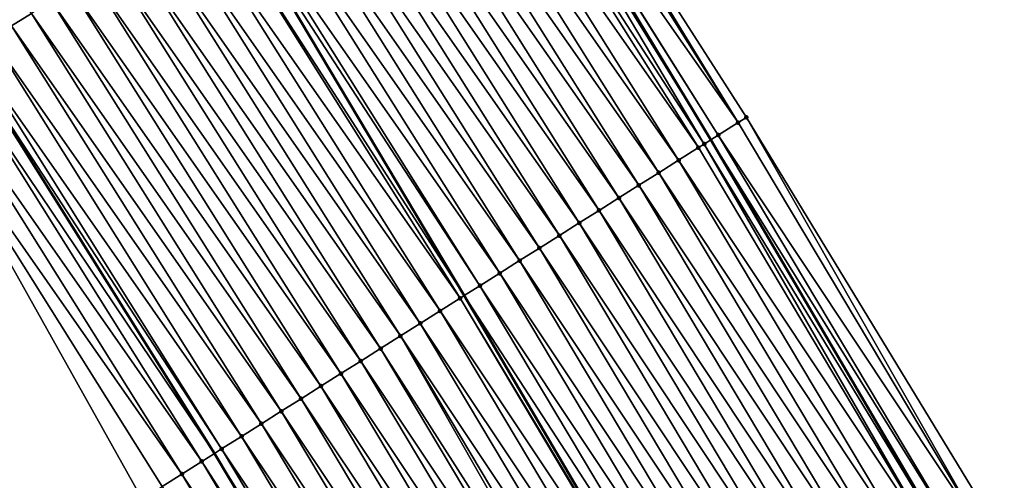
# Model space of a CAD drawing. Header units: feet. Extents: x 2017353 to 2024169, y 808050 to 818690.
# Tile 276 of 305: x 2023196 to 2023238, y 813490 to 813509. Entities that reach past the tile are written whole.
import ezdxf

# ---------------------------------------------------------------- set-up
doc = ezdxf.new("R2010")
doc.units = ezdxf.units.FT
doc.header["$MEASUREMENT"] = 0
for name, color, linetype, lineweight in [('EP_Travel Lane', 172, 'Continuous', 53), ('Notes', 3, 'Continuous', 100), ('SB-Road Shots', 141, 'Continuous', 100), ('SB-Road X-Section', 40, 'Continuous', 13), ('STRIPING', 60, 'Continuous', 53)]:
    doc.layers.add(name, color=color, linetype=linetype, lineweight=lineweight)
doc.layers.add('I-77-MM15-17_SB-Surface-BORDER', color=7, linetype='Continuous')
doc.layers.add('I-77-MM15-17_SB-Surface-TIN', color=7, linetype='Continuous')

msp = doc.modelspace()

# ---------------------------------------------------------------- linework, layer by layer
at = {"layer": 'EP_Travel Lane'}
for points in [[(2023194.421320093, 813555.3463802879, 318.4628187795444), (2023204.926228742, 813538.3413243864, 319.1687769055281), (2023215.282699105, 813521.2431331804, 319.8780506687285), (2023225.639466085, 813504.1444522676, 320.570867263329), (2023236.072333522, 813486.3501624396, 321.2628985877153), (2023245.948912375, 813468.9706157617, 321.899223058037), (2023255.877018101, 813451.4877409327, 322.4517125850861), (2023265.601964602, 813434.0233073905, 323.0995910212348), (2023275.32635841, 813416.5598663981, 323.7814858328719), (2023284.996142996, 813398.7343607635, 324.4486668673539), (2023294.310590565, 813381.0468244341, 325.0806575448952), (2023303.782176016, 813363.0608933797, 325.6756898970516), (2023312.75653109, 813345.1961410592, 326.2347188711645), (2023321.727080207, 813327.3305454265, 326.8261094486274), (2023330.645212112, 813308.9822243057, 327.400423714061), (2023339.098520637, 813290.8643386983, 327.9331827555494)], [(2023172.605150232, 813541.5694023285, 316.789546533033), (2023183.240155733, 813524.6466224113, 317.5083899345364), (2023193.875144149, 813507.7238696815, 318.2281564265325), (2023204.510088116, 813490.8011876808, 318.950324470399), (2023214.519554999, 813474.0385810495, 319.6215915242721), (2023224.395998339, 813456.6592728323, 320.2667917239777), (2023234.23411146, 813439.3474132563, 320.8573212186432), (2023243.77939069, 813421.7814770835, 321.4731240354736), (2023253.323518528, 813404.2156502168, 322.1085871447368), (2023262.782014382, 813386.8548633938, 322.7273836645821), (2023272.360482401, 813369.3090435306, 323.3940357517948), (2023281.790622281, 813351.9644593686, 324.0317943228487), (2023290.761042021, 813334.0991214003, 324.6329661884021), (2023299.731297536, 813316.2341105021, 325.2465529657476), (2023308.326727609, 813298.5220692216, 325.8202696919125), (2023316.799522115, 813280.4137656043, 326.3695184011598)]]:
    msp.add_polyline3d(points, dxfattribs=at)
at = {"layer": 'I-77-MM15-17_SB-Surface-BORDER', "color": 3, "linetype": 'Continuous', "lineweight": -3}
for points in [[(2023194.975082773, 813555.6961595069, 318.5071512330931), (2023205.189514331, 813538.5075337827, 319.1876011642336), (2023216.363663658, 813521.9255594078, 319.9559401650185), (2023227.14517695, 813505.0951388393, 320.6821071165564), (2023237.925304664, 813487.4085238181, 321.4009052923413), (2023248.819575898, 813470.610404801, 322.117313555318), (2023257.663590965, 813452.4901330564, 322.5894861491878), (2023268.593012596, 813435.7017305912, 323.3364311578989), (2023277.667020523, 813417.8725349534, 323.946135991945), (2023286.990578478, 813399.801081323, 324.6073126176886), (2023295.189289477, 813381.516258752, 325.1360678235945), (2023303.901929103, 813363.1212285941, 325.6819302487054), (2023313.322156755, 813345.4811914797, 326.2663508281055), (2023322.535660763, 813327.7381463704, 326.8747219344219), (2023331.463154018, 813309.3654182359, 327.4530750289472), (2023339.589621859, 813291.094323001, 327.9617861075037)], [(2023314.964779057, 813279.5530789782, 326.2132212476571), (2023304.826834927, 813296.879440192, 325.4947947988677), (2023295.584083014, 813314.1388998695, 324.8570908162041), (2023286.391785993, 813331.8907367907, 324.1924437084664), (2023277.307402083, 813349.6979351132, 323.5634766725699), (2023268.470525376, 813367.2261032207, 323.0197145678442), (2023259.0826294, 813384.8757449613, 322.419388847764), (2023250.543173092, 813402.6569965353, 321.9285396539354), (2023240.801150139, 813420.1120523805, 321.2846650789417), (2023231.059458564, 813437.5665144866, 320.6204311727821), (2023220.365971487, 813454.3573939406, 319.9652684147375), (2023210.486504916, 813471.7348286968, 319.3157163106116), (2023201.429257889, 813488.8555674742, 318.7124100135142), (2023191.640980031, 813506.312825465, 318.0528373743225), (2023181.852581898, 813523.7702748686, 317.3997637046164), (2023171.551339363, 813540.9040270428, 316.7113860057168)]]:
    msp.add_polyline3d(points, dxfattribs=at)
at = {"layer": 'I-77-MM15-17_SB-Surface-TIN', "color": 128, "linetype": 'Continuous', "lineweight": -3}
for points in [[(2023185.23464038, 813525.9061031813, 317.6603327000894), (2023195.868559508, 813508.9826007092, 318.3782041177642), (2023196.714070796, 813509.5165630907, 318.4435264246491)], [(2023226.794882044, 813504.873984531, 320.6566516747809), (2023216.160935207, 813521.7975310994, 319.940277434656), (2023215.315321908, 813521.2637310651, 319.8804672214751)], [(2023226.794882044, 813504.873984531, 320.6566516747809), (2023216.363663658, 813521.9255594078, 319.9559401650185), (2023216.160935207, 813521.7975310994, 319.940277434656)], [(2023226.794882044, 813504.873984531, 320.6566516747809), (2023227.14517695, 813505.0951388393, 320.6821071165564), (2023216.363663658, 813521.9255594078, 319.9559401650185)], [(2023225.949357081, 813504.3400439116, 320.5920682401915), (2023215.315321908, 813521.2637310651, 319.8804672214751), (2023215.282699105, 813521.2431331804, 319.8780506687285)], [(2023225.949357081, 813504.3400439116, 320.5920682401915), (2023226.794882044, 813504.873984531, 320.6566516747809), (2023215.315321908, 813521.2637310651, 319.8804672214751)], [(2023225.349974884, 813503.9617362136, 320.5510619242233), (2023215.139009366, 813521.1524081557, 319.8674067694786), (2023214.469884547, 813520.729651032, 319.8111503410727)], [(2023215.139009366, 813521.1524081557, 319.8674067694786), (2023225.639466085, 813504.1444522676, 320.570867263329), (2023215.282699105, 813521.2431331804, 319.8780506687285)], [(2023225.349974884, 813503.9617362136, 320.5510619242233), (2023225.639466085, 813504.1444522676, 320.570867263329), (2023215.139009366, 813521.1524081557, 319.8674067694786)], [(2023225.949357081, 813504.3400439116, 320.5920682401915), (2023215.282699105, 813521.2431331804, 319.8780506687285), (2023225.639466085, 813504.1444522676, 320.570867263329)], [(2023225.103769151, 813503.806203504, 320.5308872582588), (2023214.469884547, 813520.729651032, 319.8111503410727), (2023213.624327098, 813520.1957621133, 319.7483222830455)], [(2023225.103769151, 813503.806203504, 320.5308872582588), (2023225.349974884, 813503.9617362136, 320.5510619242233), (2023214.469884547, 813520.729651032, 319.8111503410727)], [(2023224.258314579, 813503.2721508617, 320.4625003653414), (2023213.624327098, 813520.1957621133, 319.7483222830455), (2023212.778803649, 813519.6618190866, 319.6836571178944)], [(2023224.258314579, 813503.2721508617, 320.4625003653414), (2023225.103769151, 813503.806203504, 320.5308872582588), (2023213.624327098, 813520.1957621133, 319.7483222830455)], [(2023223.412768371, 813502.7382440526, 320.3990648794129), (2023212.778803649, 813519.6618190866, 319.6836571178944), (2023211.933342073, 813519.1277775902, 319.6156486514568)], [(2023223.412768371, 813502.7382440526, 320.3990648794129), (2023224.258314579, 813503.2721508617, 320.4625003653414), (2023212.778803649, 813519.6618190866, 319.6836571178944)], [(2023222.56724657, 813502.2042984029, 320.3343106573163), (2023211.933342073, 813519.1277775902, 319.6156486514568), (2023211.087819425, 813518.593833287, 319.5509401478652)], [(2023222.56724657, 813502.2042984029, 320.3343106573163), (2023223.412768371, 813502.7382440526, 320.3990648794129), (2023211.933342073, 813519.1277775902, 319.6156486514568)], [(2023221.721748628, 813501.6703147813, 320.2682671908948), (2023211.087819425, 813518.593833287, 319.5509401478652), (2023210.242301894, 813518.0598808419, 319.4859551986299)], [(2023221.721748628, 813501.6703147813, 320.2682671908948), (2023222.56724657, 813502.2042984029, 320.3343106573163), (2023211.087819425, 813518.593833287, 319.5509401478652)], [(2023220.876223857, 813501.1363738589, 320.2036734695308), (2023210.242301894, 813518.0598808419, 319.4859551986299), (2023209.396806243, 813517.5258935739, 319.419787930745)], [(2023220.876223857, 813501.1363738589, 320.2036734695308), (2023221.721748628, 813501.6703147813, 320.2682671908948), (2023210.242301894, 813518.0598808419, 319.4859551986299)], [(2023220.030718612, 813500.6024018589, 320.1380245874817), (2023209.396806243, 813517.5258935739, 319.419787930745), (2023208.55130047, 813516.9919224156, 319.3541676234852)], [(2023220.030718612, 813500.6024018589, 320.1380245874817), (2023220.876223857, 813501.1363738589, 320.2036734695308), (2023209.396806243, 813517.5258935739, 319.419787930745)], [(2023219.185178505, 813500.0684853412, 320.0742594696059), (2023208.55130047, 813516.9919224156, 319.3541676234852), (2023207.70580976, 813516.4579272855, 319.2877334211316)], [(2023219.185178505, 813500.0684853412, 320.0742594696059), (2023220.030718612, 813500.6024018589, 320.1380245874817), (2023208.55130047, 813516.9919224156, 319.3541676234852)], [(2023218.339709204, 813499.5344561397, 320.0066684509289), (2023207.70580976, 813516.4579272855, 319.2877334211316), (2023206.860305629, 813515.9239535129, 319.2220243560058)], [(2023218.339709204, 813499.5344561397, 320.0066684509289), (2023219.185178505, 813500.0684853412, 320.0742594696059), (2023207.70580976, 813516.4579272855, 319.2877334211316)], [(2023217.494211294, 813499.0004724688, 319.9406233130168), (2023206.860305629, 813515.9239535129, 319.2220243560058), (2023206.014800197, 813515.3899818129, 319.1563856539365)], [(2023217.494211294, 813499.0004724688, 319.9406233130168), (2023218.339709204, 813499.5344561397, 320.0066684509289), (2023206.860305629, 813515.9239535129, 319.2220243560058)], [(2023216.648713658, 813498.4664883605, 319.8745633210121), (2023206.014800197, 813515.3899818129, 319.1563856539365), (2023205.169266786, 813514.8560546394, 319.0922587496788)], [(2023216.648713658, 813498.4664883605, 319.8745633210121), (2023217.494211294, 813499.0004724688, 319.9406233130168), (2023206.014800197, 813515.3899818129, 319.1563856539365)], [(2023204.323717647, 813514.3221524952, 319.028981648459), (2023215.140601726, 813497.5142573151, 319.7624530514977), (2023204.901063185, 813514.6867037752, 319.0721875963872)], [(2023215.803173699, 813497.9325716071, 319.8107901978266), (2023205.169266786, 813514.8560546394, 319.0922587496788), (2023204.901063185, 813514.6867037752, 319.0721875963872)], [(2023215.803173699, 813497.9325716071, 319.8107901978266), (2023204.901063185, 813514.6867037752, 319.0721875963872), (2023215.140601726, 813497.5142573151, 319.7624530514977)], [(2023215.803173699, 813497.9325716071, 319.8107901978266), (2023216.648713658, 813498.4664883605, 319.8745633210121), (2023205.169266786, 813514.8560546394, 319.0922587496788)], [(2023214.957595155, 813497.3987162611, 319.7491020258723), (2023204.323717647, 813514.3221524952, 319.028981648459), (2023203.478170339, 813513.7882474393, 318.9656056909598)], [(2023214.957595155, 813497.3987162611, 319.7491020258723), (2023215.140601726, 813497.5142573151, 319.7624530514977), (2023204.323717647, 813514.3221524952, 319.028981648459)], [(2023214.112101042, 813496.8647265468, 319.6828516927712), (2023203.478170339, 813513.7882474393, 318.9656056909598), (2023202.632719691, 813513.2541885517, 318.8970067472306)], [(2023214.112101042, 813496.8647265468, 319.6828516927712), (2023214.957595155, 813497.3987162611, 319.7491020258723), (2023203.478170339, 813513.7882474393, 318.9656056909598)], [(2023213.266606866, 813496.3307369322, 319.6166047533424), (2023202.632719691, 813513.2541885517, 318.8970067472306), (2023201.787221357, 813512.7202055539, 318.8309844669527)], [(2023213.266606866, 813496.3307369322, 319.6166047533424), (2023214.112101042, 813496.8647265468, 319.6828516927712), (2023202.632719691, 813513.2541885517, 318.8970067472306)], [(2023212.421127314, 813495.7967240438, 319.5495676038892), (2023201.787221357, 813512.7202055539, 318.8309844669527), (2023200.94166853, 813512.1863092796, 318.7679066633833)], [(2023212.421127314, 813495.7967240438, 319.5495676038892), (2023213.266606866, 813496.3307369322, 319.6166047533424), (2023201.787221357, 813512.7202055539, 318.8309844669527)], [(2023211.575571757, 813495.2628321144, 319.4866373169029), (2023200.94166853, 813512.1863092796, 318.7679066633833), (2023200.09615835, 813511.6523451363, 318.7025245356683)], [(2023211.575571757, 813495.2628321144, 319.4866373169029), (2023212.421127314, 813495.7967240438, 319.5495676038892), (2023200.94166853, 813512.1863092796, 318.7679066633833)], [(2023210.730041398, 813494.7289000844, 319.4223455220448), (2023200.09615835, 813511.6523451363, 318.7025245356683), (2023199.250616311, 813511.1184316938, 318.6388638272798)], [(2023210.730041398, 813494.7289000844, 319.4223455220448), (2023211.575571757, 813495.2628321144, 319.4866373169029), (2023200.09615835, 813511.6523451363, 318.7025245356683)], [(2023209.88451196, 813494.194966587, 319.3580038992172), (2023199.250616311, 813511.1184316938, 318.6388638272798), (2023198.405086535, 813510.5844987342, 318.5745404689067)], [(2023209.88451196, 813494.194966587, 319.3580038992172), (2023210.730041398, 813494.7289000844, 319.4223455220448), (2023199.250616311, 813511.1184316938, 318.6388638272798)], [(2023209.038959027, 813493.6610704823, 319.294931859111), (2023198.405086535, 813510.5844987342, 318.5745404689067), (2023197.559590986, 813510.0505113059, 318.5083677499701)], [(2023209.038959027, 813493.6610704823, 319.294931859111), (2023209.88451196, 813494.194966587, 319.3580038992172), (2023198.405086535, 813510.5844987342, 318.5745404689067)], [(2023208.193392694, 813493.127195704, 319.2325839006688), (2023197.559590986, 813510.0505113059, 318.5083677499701), (2023196.714070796, 813509.5165630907, 318.4435264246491)], [(2023208.193392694, 813493.127195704, 319.2325839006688), (2023209.038959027, 813493.6610704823, 319.294931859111), (2023197.559590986, 813510.0505113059, 318.5083677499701)], [(2023207.34790338, 813492.5931983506, 319.1660742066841), (2023196.714070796, 813509.5165630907, 318.4435264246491), (2023195.868559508, 813508.9826007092, 318.3782041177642)], [(2023207.34790338, 813492.5931983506, 319.1660742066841), (2023208.193392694, 813493.127195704, 319.2325839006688), (2023196.714070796, 813509.5165630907, 318.4435264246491)], [(2023206.502410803, 813492.0592061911, 319.099740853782), (2023195.868559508, 813508.9826007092, 318.3782041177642), (2023195.022999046, 813508.4487165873, 318.3155389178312)], [(2023206.502410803, 813492.0592061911, 319.099740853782), (2023207.34790338, 813492.5931983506, 319.1660742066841), (2023195.868559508, 813508.9826007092, 318.3782041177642)], [(2023205.656894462, 813491.5252518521, 319.0346916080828), (2023195.022999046, 813508.4487165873, 318.3155389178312), (2023194.177462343, 813507.9147946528, 318.251589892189)], [(2023205.656894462, 813491.5252518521, 319.0346916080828), (2023206.502410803, 813492.0592061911, 319.099740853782), (2023195.022999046, 813508.4487165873, 318.3155389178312)], [(2023204.811313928, 813490.9913996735, 318.9731109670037), (2023194.177462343, 813507.9147946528, 318.251589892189), (2023193.875144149, 813507.7238696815, 318.2281564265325)], [(2023204.811313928, 813490.9913996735, 318.9731109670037), (2023205.656894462, 813491.5252518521, 319.0346916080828), (2023194.177462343, 813507.9147946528, 318.251589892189)], [(2023193.331955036, 813507.3808259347, 318.1860524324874), (2023204.510088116, 813490.8011876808, 318.950324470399), (2023193.875144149, 813507.7238696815, 318.2281564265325)], [(2023204.811313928, 813490.9913996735, 318.9731109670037), (2023193.875144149, 813507.7238696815, 318.2281564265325), (2023204.510088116, 813490.8011876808, 318.950324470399)], [(2023203.965777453, 813490.4574773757, 318.9091496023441), (2023193.331955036, 813507.3808259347, 318.1860524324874), (2023192.486472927, 813506.8468171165, 318.119153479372)], [(2023203.965777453, 813490.4574773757, 318.9091496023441), (2023204.510088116, 813490.8011876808, 318.950324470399), (2023193.331955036, 813507.3808259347, 318.1860524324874)], [(2023203.120278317, 813489.9234956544, 318.8431706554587), (2023192.486472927, 813506.8468171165, 318.119153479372), (2023191.640980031, 813506.312825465, 318.0528373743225)], [(2023203.120278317, 813489.9234956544, 318.8431706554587), (2023203.965777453, 813490.4574773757, 318.9091496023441), (2023192.486472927, 813506.8468171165, 318.119153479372)], [(2023201.429257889, 813488.8555674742, 318.7124100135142), (2023202.274758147, 813489.3895474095, 318.7783283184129), (2023191.640980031, 813506.312825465, 318.0528373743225)], [(2023202.274758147, 813489.3895474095, 318.7783283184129), (2023203.120278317, 813489.9234956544, 318.8431706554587), (2023191.640980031, 813506.312825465, 318.0528373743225)], [(2023237.404457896, 813487.1110377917, 321.3622816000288), (2023227.14517695, 813505.0951388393, 320.6821071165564), (2023226.794882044, 813504.873984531, 320.6566516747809)], [(2023237.404457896, 813487.1110377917, 321.3622816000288), (2023237.925304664, 813487.4085238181, 321.4009052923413), (2023227.14517695, 813505.0951388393, 320.6821071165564)], [(2023237.404457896, 813487.1110377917, 321.3622816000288), (2023226.794882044, 813504.873984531, 320.6566516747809), (2023225.949357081, 813504.3400439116, 320.5920682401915)], [(2023225.349974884, 813503.9617362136, 320.5510619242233), (2023236.072333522, 813486.3501624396, 321.2628985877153), (2023225.639466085, 813504.1444522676, 320.570867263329)], [(2023236.536136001, 813486.6150325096, 321.2963178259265), (2023225.949357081, 813504.3400439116, 320.5920682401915), (2023225.639466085, 813504.1444522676, 320.570867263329)], [(2023236.536136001, 813486.6150325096, 321.2963178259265), (2023225.639466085, 813504.1444522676, 320.570867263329), (2023236.072333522, 813486.3501624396, 321.2628985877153)], [(2023236.536136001, 813486.6150325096, 321.2963178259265), (2023237.404457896, 813487.1110377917, 321.3622816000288), (2023225.949357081, 813504.3400439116, 320.5920682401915)], [(2023235.667762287, 813486.1191183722, 321.2337472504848), (2023225.103769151, 813503.806203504, 320.5308872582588), (2023224.258314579, 813503.2721508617, 320.4625003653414)], [(2023235.667762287, 813486.1191183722, 321.2337472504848), (2023225.349974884, 813503.9617362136, 320.5510619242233), (2023225.103769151, 813503.806203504, 320.5308872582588)], [(2023235.667762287, 813486.1191183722, 321.2337472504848), (2023236.072333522, 813486.3501624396, 321.2628985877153), (2023225.349974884, 813503.9617362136, 320.5510619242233)], [(2023234.799494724, 813485.6230175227, 321.164225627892), (2023224.258314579, 813503.2721508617, 320.4625003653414), (2023223.412768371, 813502.7382440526, 320.3990648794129)], [(2023234.799494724, 813485.6230175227, 321.164225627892), (2023235.667762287, 813486.1191183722, 321.2337472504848), (2023224.258314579, 813503.2721508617, 320.4625003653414)], [(2023233.931156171, 813485.1270415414, 321.0993526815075), (2023223.412768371, 813502.7382440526, 320.3990648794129), (2023222.56724657, 813502.2042984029, 320.3343106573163)], [(2023233.931156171, 813485.1270415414, 321.0993526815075), (2023234.799494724, 813485.6230175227, 321.164225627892), (2023223.412768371, 813502.7382440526, 320.3990648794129)], [(2023233.062828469, 813484.6310464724, 321.0337691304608), (2023222.56724657, 813502.2042984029, 320.3343106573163), (2023221.721748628, 813501.6703147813, 320.2682671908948)], [(2023233.062828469, 813484.6310464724, 321.0337691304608), (2023233.931156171, 813485.1270415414, 321.0993526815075), (2023222.56724657, 813502.2042984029, 320.3343106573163)], [(2023232.194523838, 813484.1350108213, 320.9666747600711), (2023221.721748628, 813501.6703147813, 320.2682671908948), (2023220.876223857, 813501.1363738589, 320.2036734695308)], [(2023232.194523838, 813484.1350108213, 320.9666747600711), (2023233.062828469, 813484.6310464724, 321.0337691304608), (2023221.721748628, 813501.6703147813, 320.2682671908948)], [(2023231.326214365, 813483.6389836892, 320.8998975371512), (2023220.876223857, 813501.1363738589, 320.2036734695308), (2023220.030718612, 813500.6024018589, 320.1380245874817)], [(2023231.326214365, 813483.6389836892, 320.8998975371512), (2023232.194523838, 813484.1350108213, 320.9666747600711), (2023220.876223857, 813501.1363738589, 320.2036734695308)], [(2023230.4579013, 813483.1429628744, 320.8333555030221), (2023220.030718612, 813500.6024018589, 320.1380245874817), (2023219.185178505, 813500.0684853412, 320.0742594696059)], [(2023230.4579013, 813483.1429628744, 320.8333555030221), (2023231.326214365, 813483.6389836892, 320.8998975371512), (2023220.030718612, 813500.6024018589, 320.1380245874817)], [(2023229.58956616, 813482.6469808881, 320.7682590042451), (2023219.185178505, 813500.0684853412, 320.0742594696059), (2023218.339709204, 813499.5344561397, 320.0066684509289)], [(2023229.58956616, 813482.6469808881, 320.7682590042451), (2023230.4579013, 813483.1429628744, 320.8333555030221), (2023219.185178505, 813500.0684853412, 320.0742594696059)], [(2023228.721280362, 813482.1509121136, 320.6999314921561), (2023218.339709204, 813499.5344561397, 320.0066684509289), (2023217.494211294, 813499.0004724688, 319.9406233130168)], [(2023228.721280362, 813482.1509121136, 320.6999314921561), (2023229.58956616, 813482.6469808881, 320.7682590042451), (2023218.339709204, 813499.5344561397, 320.0066684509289)], [(2023227.852966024, 813481.6548935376, 320.6334728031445), (2023217.494211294, 813499.0004724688, 319.9406233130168), (2023216.648713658, 813498.4664883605, 319.8745633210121)], [(2023227.852966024, 813481.6548935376, 320.6334728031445), (2023228.721280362, 813482.1509121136, 320.6999314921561), (2023217.494211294, 813499.0004724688, 319.9406233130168)], [(2023226.984691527, 813481.1588048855, 320.564405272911), (2023216.648713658, 813498.4664883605, 319.8745633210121), (2023215.803173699, 813497.9325716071, 319.8107901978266)], [(2023226.984691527, 813481.1588048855, 320.564405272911), (2023227.852966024, 813481.6548935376, 320.6334728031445), (2023216.648713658, 813498.4664883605, 319.8745633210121)], [(2023226.116354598, 813480.6628260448, 320.4994258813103), (2023215.803173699, 813497.9325716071, 319.8107901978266), (2023215.140601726, 813497.5142573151, 319.7624530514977)], [(2023226.116354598, 813480.6628260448, 320.4994258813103), (2023226.984691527, 813481.1588048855, 320.564405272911), (2023215.803173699, 813497.9325716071, 319.8107901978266)], [(2023225.248006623, 813480.1668666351, 320.4351698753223), (2023214.957595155, 813497.3987162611, 319.7491020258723), (2023214.112101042, 813496.8647265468, 319.6828516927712)], [(2023214.957595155, 813497.3987162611, 319.7491020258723), (2023225.303922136, 813480.1988029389, 320.4393075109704), (2023215.140601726, 813497.5142573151, 319.7624530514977)], [(2023225.248006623, 813480.1668666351, 320.4351698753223), (2023225.303922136, 813480.1988029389, 320.4393075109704), (2023214.957595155, 813497.3987162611, 319.7491020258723)], [(2023226.116354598, 813480.6628260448, 320.4994258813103), (2023215.140601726, 813497.5142573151, 319.7624530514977), (2023225.303922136, 813480.1988029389, 320.4393075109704)], [(2023224.379668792, 813479.6708893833, 320.3702496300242), (2023214.112101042, 813496.8647265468, 319.6828516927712), (2023213.266606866, 813496.3307369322, 319.6166047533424)], [(2023224.379668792, 813479.6708893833, 320.3702496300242), (2023225.248006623, 813480.1668666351, 320.4351698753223), (2023214.112101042, 813496.8647265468, 319.6828516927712)], [(2023223.511352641, 813479.1748739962, 320.3039096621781), (2023213.266606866, 813496.3307369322, 319.6166047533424), (2023212.421127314, 813495.7967240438, 319.5495676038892)], [(2023223.511352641, 813479.1748739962, 320.3039096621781), (2023224.379668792, 813479.6708893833, 320.3702496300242), (2023213.266606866, 813496.3307369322, 319.6166047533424)], [(2023222.300739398, 813478.4831787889, 320.2072924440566), (2023212.421127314, 813495.7967240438, 319.5495676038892), (2023211.575571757, 813495.2628321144, 319.4866373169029)], [(2023222.300739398, 813478.4831787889, 320.2072924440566), (2023222.643083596, 813478.6787757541, 320.2344851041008), (2023212.421127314, 813495.7967240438, 319.5495676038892)], [(2023222.643083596, 813478.6787757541, 320.2344851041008), (2023223.511352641, 813479.1748739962, 320.3039096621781), (2023212.421127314, 813495.7967240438, 319.5495676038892)], [(2023221.774754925, 813478.1827823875, 320.1689649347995), (2023211.575571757, 813495.2628321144, 319.4866373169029), (2023210.730041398, 813494.7289000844, 319.4223455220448)], [(2023221.774754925, 813478.1827823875, 320.1689649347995), (2023222.300739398, 813478.4831787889, 320.2072924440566), (2023211.575571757, 813495.2628321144, 319.4866373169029)], [(2023220.906407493, 813477.6868220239, 320.1046734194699), (2023210.730041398, 813494.7289000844, 319.4223455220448), (2023209.88451196, 813494.194966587, 319.3580038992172)], [(2023220.906407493, 813477.6868220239, 320.1046734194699), (2023221.774754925, 813478.1827823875, 320.1689649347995), (2023210.730041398, 813494.7289000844, 319.4223455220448)], [(2023220.038072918, 813477.190839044, 320.0395399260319), (2023209.88451196, 813494.194966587, 319.3580038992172), (2023209.038959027, 813493.6610704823, 319.294931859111)], [(2023220.038072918, 813477.190839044, 320.0395399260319), (2023220.906407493, 813477.6868220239, 320.1046734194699), (2023209.88451196, 813494.194966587, 319.3580038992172)], [(2023219.169733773, 813476.6948641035, 319.9747057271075), (2023209.038959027, 813493.6610704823, 319.294931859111), (2023208.193392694, 813493.127195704, 319.2325839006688)], [(2023219.169733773, 813476.6948641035, 319.9747057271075), (2023220.038072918, 813477.190839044, 320.0395399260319), (2023209.038959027, 813493.6610704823, 319.294931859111)], [(2023218.30139122, 813476.198895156, 319.9100946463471), (2023208.193392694, 813493.127195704, 319.2325839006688), (2023207.34790338, 813492.5931983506, 319.1660742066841)], [(2023218.30139122, 813476.198895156, 319.9100946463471), (2023219.169733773, 813476.6948641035, 319.9747057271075), (2023208.193392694, 813493.127195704, 319.2325839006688)], [(2023217.43308633, 813475.7028599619, 319.8430172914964), (2023207.34790338, 813492.5931983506, 319.1660742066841), (2023206.502410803, 813492.0592061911, 319.099740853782)], [(2023217.43308633, 813475.7028599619, 319.8430172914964), (2023218.30139122, 813476.198895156, 319.9100946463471), (2023207.34790338, 813492.5931983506, 319.1660742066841)], [(2023216.564781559, 813475.2068245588, 319.7759321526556), (2023206.502410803, 813492.0592061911, 319.099740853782), (2023205.656894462, 813491.5252518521, 319.0346916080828)], [(2023216.564781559, 813475.2068245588, 319.7759321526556), (2023217.43308633, 813475.7028599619, 319.8430172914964), (2023206.502410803, 813492.0592061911, 319.099740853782)], [(2023215.696478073, 813474.7107868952, 319.7087628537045), (2023205.656894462, 813491.5252518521, 319.0346916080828), (2023204.811313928, 813490.9913996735, 318.9731109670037)], [(2023215.696478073, 813474.7107868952, 319.7087628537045), (2023216.564781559, 813475.2068245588, 319.7759321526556), (2023205.656894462, 813491.5252518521, 319.0346916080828)], [(2023203.965777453, 813490.4574773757, 318.9091496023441), (2023214.519554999, 813474.0385810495, 319.6215915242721), (2023204.510088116, 813490.8011876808, 318.950324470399)], [(2023214.828116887, 813474.2148507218, 319.6453719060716), (2023204.811313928, 813490.9913996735, 318.9731109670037), (2023204.510088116, 813490.8011876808, 318.950324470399)], [(2023214.828116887, 813474.2148507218, 319.6453719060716), (2023204.510088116, 813490.8011876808, 318.950324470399), (2023214.519554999, 813474.0385810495, 319.6215915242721)], [(2023214.828116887, 813474.2148507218, 319.6453719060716), (2023215.696478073, 813474.7107868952, 319.7087628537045), (2023204.811313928, 813490.9913996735, 318.9731109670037)], [(2023213.959809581, 813473.718819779, 319.578452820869), (2023203.965777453, 813490.4574773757, 318.9091496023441), (2023203.120278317, 813489.9234956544, 318.8431706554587)], [(2023213.959809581, 813473.718819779, 319.578452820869), (2023214.519554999, 813474.0385810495, 319.6215915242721), (2023203.965777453, 813490.4574773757, 318.9091496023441)], [(2023213.091475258, 813473.2228363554, 319.5133028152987), (2023203.120278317, 813489.9234956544, 318.8431706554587), (2023202.274758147, 813489.3895474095, 318.7783283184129)], [(2023213.091475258, 813473.2228363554, 319.5133028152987), (2023213.959809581, 813473.718819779, 319.578452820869), (2023203.120278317, 813489.9234956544, 318.8431706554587)]]:
    msp.add_3dface(points, dxfattribs=at)
at = {"layer": 'Notes', "extrusion": (0, 0, -1)}
msp.add_arc((-2023031.673292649, 812726.103943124, -300.7777821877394), 836.5818226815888, 96.82374131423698, 116.4169557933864, dxfattribs=at)
at = {"layer": 'SB-Road Shots', "lineweight": 100}
for p in [(2023227.14517695, 813505.0951388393, 320.6821071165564), (2023226.794882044, 813504.873984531, 320.6566516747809), (2023225.949357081, 813504.3400439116, 320.5920682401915), (2023225.103769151, 813503.806203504, 320.5308872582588), (2023225.349974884, 813503.9617362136, 320.5510619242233), (2023224.258314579, 813503.2721508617, 320.4625003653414), (2023223.412768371, 813502.7382440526, 320.3990648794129), (2023222.56724657, 813502.2042984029, 320.3343106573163), (2023221.721748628, 813501.6703147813, 320.2682671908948), (2023220.876223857, 813501.1363738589, 320.2036734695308), (2023220.030718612, 813500.6024018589, 320.1380245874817), (2023219.185178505, 813500.0684853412, 320.0742594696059), (2023218.339709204, 813499.5344561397, 320.0066684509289), (2023217.494211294, 813499.0004724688, 319.9406233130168), (2023216.648713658, 813498.4664883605, 319.8745633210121), (2023215.803173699, 813497.9325716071, 319.8107901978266), (2023214.957595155, 813497.3987162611, 319.7491020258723), (2023214.112101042, 813496.8647265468, 319.6828516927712), (2023213.266606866, 813496.3307369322, 319.6166047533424), (2023212.421127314, 813495.7967240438, 319.5495676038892), (2023211.575571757, 813495.2628321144, 319.4866373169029), (2023210.730041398, 813494.7289000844, 319.4223455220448), (2023209.88451196, 813494.194966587, 319.3580038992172), (2023209.038959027, 813493.6610704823, 319.294931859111), (2023208.193392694, 813493.127195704, 319.2325839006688), (2023207.34790338, 813492.5931983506, 319.1660742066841), (2023206.502410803, 813492.0592061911, 319.099740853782), (2023205.656894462, 813491.5252518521, 319.0346916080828), (2023204.811313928, 813490.9913996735, 318.9731109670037), (2023203.965777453, 813490.4574773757, 318.9091496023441), (2023203.120278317, 813489.9234956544, 318.8431706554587)]:
    msp.add_point(p, dxfattribs=at)
at = {"layer": 'SB-Road X-Section', "extrusion": (0.5317168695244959, -0.8462084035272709, 0.03476360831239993), "elevation": 387380.3042188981, "flags": 128}
msp.add_lwpolyline([(2145923.095745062, -13154.73242937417), (2145922.855974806, -13154.74810157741), (2145921.855974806, -13154.80794796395), (2145921.647459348, -13154.82101631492), (2145920.855974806, -13154.87730676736), (2145919.855974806, -13154.94017282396), (2145918.855974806, -13155.00487709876), (2145917.855974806, -13155.07292669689), (2145916.855974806, -13155.13767433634), (2145915.855974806, -13155.20269858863), (2145914.855974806, -13155.26890587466), (2145913.855974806, -13155.33456586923), (2145912.855974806, -13155.40104025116), (2145911.855974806, -13155.46678905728), (2145910.855974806, -13155.53246745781), (2145909.855974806, -13155.59663314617), (2145908.855974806, -13155.65994851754), (2145907.855974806, -13155.72336280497), (2145906.855974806, -13155.79200323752), (2145905.855974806, -13155.85806544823), (2145904.855974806, -13155.92118140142), (2145903.855974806, -13155.9866030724), (2145902.855974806, -13156.05030228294), (2145901.855974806, -13156.11466454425), (2145900.855974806, -13156.18087728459), (2145899.855974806, -13156.24575782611), (2145898.855974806, -13156.3111196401), (2145897.855974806, -13156.37382274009), (2145896.855974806, -13156.43781044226), (2145895.855974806, -13156.50338753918), (2145894.855974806, -13156.57032695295), (2145893.855974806, -13156.63668316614)], dxfattribs=at)
at = {"layer": 'SB-Road X-Section', "extrusion": (0.5317168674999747, -0.846208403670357, 0.03476363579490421), "elevation": 387400.3000152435, "flags": 128}
msp.add_lwpolyline([(2145923.27093354, -13154.71203543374), (2145922.856669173, -13154.73750627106), (2145921.856669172, -13154.80212876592), (2145921.14788592, -13154.84315988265), (2145920.856669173, -13154.86334675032), (2145919.856669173, -13154.93177500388), (2145918.856669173, -13154.9952488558), (2145917.856669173, -13155.06004224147), (2145916.856669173, -13155.1261256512), (2145915.856669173, -13155.19075843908), (2145914.856669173, -13155.25644702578), (2145913.856669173, -13155.32025070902), (2145912.856669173, -13155.38788260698), (2145911.856669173, -13155.45396768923), (2145910.856669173, -13155.52006763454), (2145909.856669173, -13155.58387932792), (2145908.856669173, -13155.64560480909), (2145907.856669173, -13155.71189521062), (2145906.856669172, -13155.77818221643), (2145905.856669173, -13155.84525991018), (2145904.856669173, -13155.90822825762), (2145903.856669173, -13155.97255893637), (2145902.856669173, -13156.03693947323), (2145901.856669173, -13156.10004965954), (2145900.856669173, -13156.16243532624), (2145899.856669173, -13156.22898524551), (2145898.856669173, -13156.29535871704), (2145897.856669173, -13156.36044730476), (2145896.856669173, -13156.42206519), (2145895.856669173, -13156.48606523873), (2145894.856669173, -13156.55208408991), (2145893.856669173, -13156.61696564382), (2145892.856669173, -13156.68292381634)], dxfattribs=at)
at = {"layer": 'STRIPING'}
msp.add_polyline3d([(2023183.928506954, 813548.719937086, 317.6531741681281), (2023194.661508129, 813531.8591779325, 318.3828489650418), (2023204.901063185, 813514.6867037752, 319.0721875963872), (2023215.140601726, 813497.5142573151, 319.7624530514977), (2023225.303922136, 813480.1988029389, 320.4393075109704), (2023235.287503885, 813462.8805645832, 321.088988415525), (2023245.011456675, 813445.3924975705, 321.6424401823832), (2023254.940001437, 813428.0421840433, 322.303067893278), (2023264.550583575, 813410.5150595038, 322.9807015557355), (2023274.063703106, 813392.8888656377, 323.6250319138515), (2023283.450445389, 813375.2414332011, 324.301588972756), (2023292.85082136, 813357.5489961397, 324.9741595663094), (2023301.821426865, 813339.6832882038, 325.5612898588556), (2023310.791877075, 813321.817889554, 326.1601583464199), (2023319.545183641, 813303.7832803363, 326.7282196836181), (2023327.998397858, 813285.6655968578, 327.2692548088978)], dxfattribs=at)

doc.saveas('drawing.dxf')
